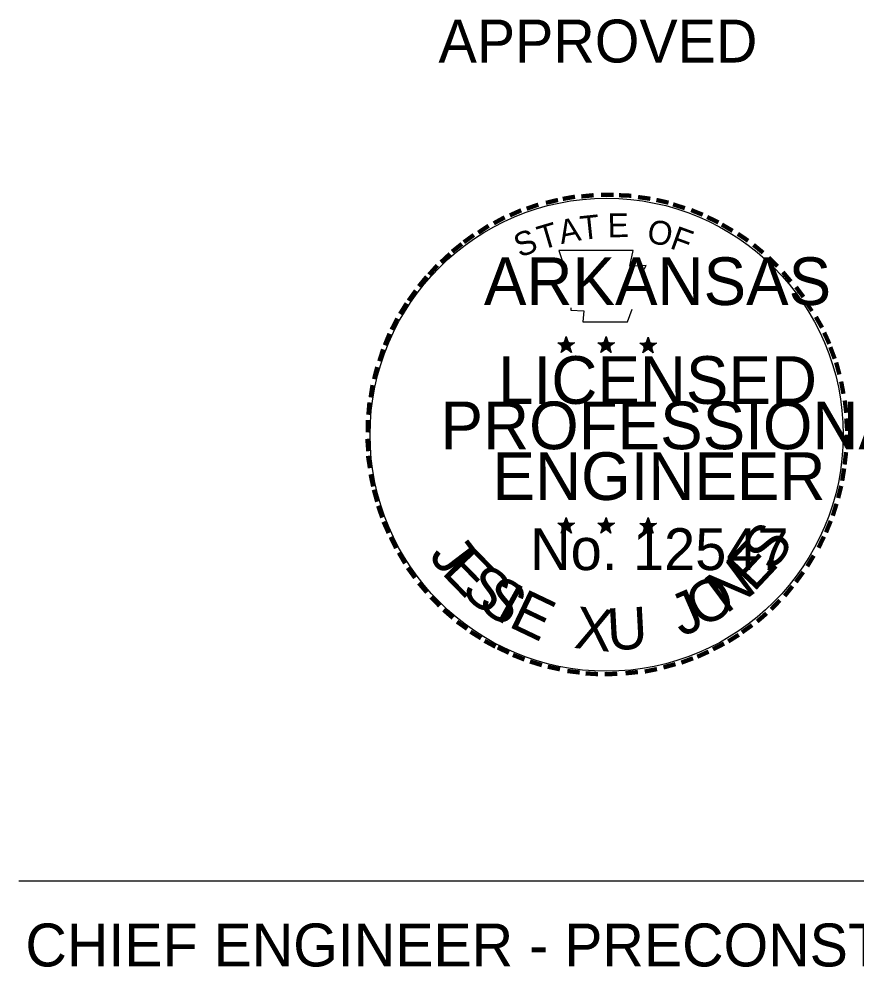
# Model space of a CAD drawing. Extents: x -819161 to 80911, y -6604 to 768454.
# Drawn here: x -819161 to -223853, y 94161 to 768454 of the extents above; entities that cross this region are included whole.
import ezdxf

# ---------------------------------------------------------------- set-up
doc = ezdxf.new("R2010")
doc.units = 0
doc.layers.add('29', color=7, linetype='Continuous')
doc.layers.add('31', color=7, linetype='Continuous')

msp = doc.modelspace()

# ---------------------------------------------------------------- linework, layer by layer
at = {"layer": '29'}
for p, q in [((-429893, 542500), (-430591, 538140)), ((-429893, 536222), (-429893, 542500)), ((-429893, 542500), (-429021, 538314)), ((-401465, 542500), (-402163, 538140)), ((-401465, 536222), (-401465, 542500)), ((-401465, 542500), (-400768, 538314)), ((-371642, 542151), (-372340, 537966)), ((-371642, 536047), (-371642, 542151)), ((-371642, 542151), (-370944, 537966)), ((-435823, 538140), (-429893, 536222)), ((-435823, 538140), (-431463, 537442)), ((-435823, 538140), (-431812, 536047)), ((-433556, 531164), (-429893, 536222)), ((-433556, 531164), (-431463, 535350)), ((-433556, 531164), (-430068, 534826)), ((-426231, 531164), (-430068, 534826)), ((-424138, 538140), (-429893, 536222)), ((-426231, 531164), (-429893, 536222)), ((-424138, 538140), (-428847, 537268)), ((-426231, 531164), (-428673, 536047)), ((-424138, 538140), (-427452, 536396)), ((-407395, 538140), (-401465, 536222)), ((-407395, 538140), (-403209, 537442)), ((-407395, 538140), (-403558, 536047)), ((-405302, 531164), (-401465, 536222)), ((-405302, 531164), (-403035, 535350)), ((-405302, 531164), (-401640, 534826)), ((-397977, 531164), (-401640, 534826)), ((-395710, 538140), (-401465, 536222)), ((-397977, 531164), (-401465, 536222)), ((-395710, 538140), (-400593, 537268)), ((-397977, 531164), (-400419, 536047)), ((-395710, 538140), (-399198, 536396)), ((-377572, 537966), (-371642, 536047)), ((-377572, 537966), (-373386, 537094)), ((-377572, 537966), (-373561, 535873)), ((-375479, 530989), (-371642, 536047)), ((-375479, 530989), (-373212, 535175)), ((-375479, 530989), (-371642, 534652)), ((-365712, 537966), (-371642, 536047)), ((-368154, 530989), (-371642, 536047)), ((-368154, 530989), (-371642, 534652)), ((-365712, 537966), (-370770, 537094)), ((-368154, 530989), (-370421, 535873)), ((-365712, 537966), (-369375, 536222)), ((-430068, 413964), (-430765, 409778)), ((-430068, 407859), (-430068, 413964)), ((-430068, 413964), (-429196, 409778)), ((-401640, 413964), (-402337, 409778)), ((-401640, 407859), (-401640, 413964)), ((-401640, 413964), (-400942, 409778)), ((-371642, 413789), (-372340, 409603)), ((-371642, 407685), (-371642, 413789)), ((-371642, 413789), (-370944, 409603)), ((-435998, 409778), (-430068, 407859)), ((-435998, 409778), (-431463, 408906)), ((-435998, 409778), (-431812, 407685)), ((-433556, 402802), (-430068, 407859)), ((-433556, 402802), (-431463, 406987)), ((-433556, 402802), (-430068, 406638)), ((-424138, 409778), (-430068, 407859)), ((-426231, 402802), (-430068, 407859)), ((-426231, 402802), (-430068, 406464)), ((-424138, 409778), (-429021, 408906)), ((-426231, 402802), (-428673, 407685)), ((-424138, 409778), (-427452, 408034)), ((-407570, 409778), (-401640, 407859)), ((-407570, 409778), (-403209, 408906)), ((-407570, 409778), (-403558, 407685)), ((-405302, 402802), (-401640, 407859)), ((-405302, 402802), (-403209, 406987)), ((-405302, 402802), (-401640, 406638)), ((-395710, 409778), (-401640, 407859)), ((-398152, 402802), (-401640, 407859)), ((-398152, 402802), (-401640, 406464)), ((-395710, 409778), (-400768, 408906)), ((-398152, 402802), (-400419, 407685)), ((-395710, 409778), (-399373, 408034)), ((-377572, 409603), (-371642, 407685)), ((-377572, 409603), (-373386, 408731)), ((-377572, 409603), (-373561, 407511)), ((-375479, 402627), (-371642, 407685)), ((-375479, 402627), (-373212, 406813)), ((-375479, 402627), (-371642, 406464)), ((-365712, 409603), (-371642, 407685)), ((-368154, 402627), (-371642, 407685)), ((-368154, 402627), (-371642, 406290)), ((-365712, 409603), (-370770, 408731)), ((-368154, 402627), (-370596, 407511)), ((-365712, 409603), (-369375, 407859)), ((-819161, 155569), (27082, 155569))]:
    msp.add_line(p, q, dxfattribs=at)
for points in [[(-435126, 603891), (-430591, 589764)], [(-375653, 588369), (-373212, 593078), (-384722, 592729), (-382455, 603891), (-435126, 603891)], [(-426754, 562906), (-426754, 561336), (-417336, 560987), (-418208, 552965), (-386467, 552965), (-382978, 562034)], [(-430068, 413964), (-426231, 402802), (-435998, 409778), (-424138, 409778), (-433556, 402802), (-430068, 413964)], [(-371642, 413789), (-368154, 402627), (-377572, 409603), (-365712, 409603), (-375479, 402627), (-371642, 413789)]]:
    msp.add_lwpolyline(points, dxfattribs=at)
for centre, radius in [((-401232, 472758), 168214), ((-430051, 536196), 2920), ((-430051, 536196), 2451), ((-430051, 536196), 1962), ((-430051, 536196), 1680), ((-430051, 536196), 1267), ((-430051, 536196), 840), ((-430051, 536196), 503), ((-401740, 536196), 2920), ((-401740, 536196), 2451), ((-401740, 536196), 1962), ((-401740, 536196), 1680), ((-401740, 536196), 1267), ((-401740, 536196), 840), ((-401740, 536196), 503), ((-371837, 535993), 2920), ((-371837, 535993), 2451), ((-371837, 535993), 1962), ((-371837, 535993), 1680), ((-371837, 535993), 1267), ((-371837, 535993), 840), ((-371837, 535993), 503), ((-430118, 407817), 2920), ((-430118, 407817), 2451), ((-430118, 407817), 1962), ((-430118, 407817), 1680), ((-430118, 407817), 1267), ((-430118, 407817), 840), ((-430118, 407817), 503), ((-401825, 407817), 2920), ((-401825, 407817), 2451), ((-401825, 407817), 1962), ((-401825, 407817), 1680), ((-401825, 407817), 1267), ((-401825, 407817), 840), ((-401825, 407817), 503), ((-371871, 407648), 2920), ((-371871, 407648), 2451), ((-371871, 407648), 1962), ((-371871, 407648), 1680), ((-371871, 407648), 1267), ((-371871, 407648), 840), ((-371871, 407648), 503)]:
    msp.add_circle(centre, radius, dxfattribs=at)
at = {"layer": '31'}
for points in [[(-429893, 542500), (-426231, 531164), (-435823, 538140), (-424138, 538140), (-433556, 531164), (-429893, 542500)], [(-401465, 542500), (-397977, 531164), (-407395, 538140), (-395710, 538140), (-405302, 531164), (-401465, 542500)], [(-371642, 542151), (-368154, 530989), (-377572, 537966), (-365712, 537966), (-375479, 530989), (-371642, 542151)], [(-401640, 413964), (-398152, 402802), (-407570, 409778), (-395710, 409778), (-405302, 402802), (-401640, 413964)]]:
    msp.add_lwpolyline(points, dxfattribs=at)

# ---------------------------------------------------------------- texts
at = {"layer": '29'}
for s, height, p in [('APPROVED', 30514, (-520759, 737485)), ('ARKANSAS', 33904.4, (-488494, 564999)), ('LICENSED', 33904.4, (-478380, 494713)), ('PROFESSIONAL', 33904.39, (-519363, 462448)), ('ENGINEER', 33904.4, (-482389, 426346)), ('No. 12547', 29784.6, (-455588, 376466)), ('CHIEF ENGINEER - PRECONSTRUCTION', 30513.95, (-814574, 94594))]:
    msp.add_text(s, height=height, dxfattribs=at).set_placement(p)
for s, height, rotation, p in [('-', 27124, 13.63015, (-443497, 627087)), ('-', 27124, 10.219347, (-432161, 629877)), ('-', 27124, 5.896822, (-419778, 631621)), ('-', 27124, 0.186228, (-406698, 632842)), ('-', 27124, 357.743042, (-394489, 632668)), ('-', 27124, 352.161725, (-381932, 631621)), ('-', 27124, 347.204892, (-369724, 629877)), ('-', 27124, 19.176083, (-456229, 623075)), ('-', 27124, 342.336197, (-358736, 627087)), ('-', 27124, 337.855092, (-346528, 623424)), ('-', 27124, 28.791817, (-477855, 613134)), ('-', 27124, 24.307211, (-467216, 618541)), ('T', 16952, 6.022758, (-419255, 611216)), ('E', 16952, 0.832339, (-400419, 613134)), ('-', 27124, 334.121092, (-335715, 618890)), ('-', 27124, 34.063569, (-487970, 606856)), ('T', 16952, 16.403597, (-447508, 604065)), ('A', 16952, 11.213178, (-433556, 608251)), ('O', 16952, 350.4515, (-373212, 609472)), ('F', 16951, 340.070661, (-356992, 605635)), ('-', 27124, 329.640894, (-325948, 614006)), ('-', 27124, 36.231736, (-497912, 600228)), ('S', 16952, 21.594014, (-463030, 598484)), ('-', 27124, 325.862656, (-315135, 607902)), ('-', 27122, 38.950656, (-505760, 593775)), ('-', 27124, 320.529708, (-304670, 600752)), ('-', 27124, 42.962244, (-513085, 586625)), ('-', 27124, 48.42305, (-520759, 578428)), ('-', 27124, 315.578586, (-294555, 592380)), ('-', 27124, 309.879725, (-284963, 582962)), ('-', 27124, 50.614175, (-527735, 570405)), ('-', 27124, 54.232472, (-534537, 560638)), ('-', 27124, 306.652178, (-275894, 572847)), ('-', 27122, 58.070628, (-540118, 551744)), ('-', 23733, 303.675292, (-267871, 563254)), ('-', 27124, 62.87135, (-545524, 541279)), ('-', 27124, 299.668353, (-262290, 552790)), ('-', 27122, 67.774267, (-549884, 530989)), ('-', 27124, 294.662794, (-256709, 542500)), ('-', 27124, 72.394472, (-553372, 520351)), ('-', 27124, 290.572828, (-252523, 532908)), ('-', 27124, 75.460958, (-556861, 508142)), ('-', 27124, 285.123261, (-248512, 522967)), ('-', 27124, 81.201264, (-558953, 496108)), ('-', 27124, 280.549339, (-245024, 510235)), ('-', 27124, 85.186336, (-560349, 484423)), ('-', 27124, 276.596158, (-242408, 497504)), ('-', 27124, 89.062236, (-560697, 472564)), ('-', 27124, 274.330108, (-241361, 485121)), ('-', 27124, 269.940667, (-240838, 474308)), ('-', 27124, 94.195881, (-560174, 460181)), ('-', 27124, 263.517197, (-241187, 463146)), ('-', 27124, 98.947928, (-558953, 449019)), ('-', 27124, 260.995286, (-242408, 451984)), ('-', 27124, 101.714947, (-556686, 436462)), ('-', 27124, 105.457847, (-553896, 426346)), ('-', 27124, 255.762603, (-244152, 440473)), ('-', 27124, 109.087419, (-550408, 415708)), ('-', 27124, 252.868089, (-247291, 428265)), ('-', 27122, 114.064319, (-546047, 405592)), ('-', 27124, 247.888664, (-250954, 416928)), ('S', 29785, 53.998642, (-283159, 374486)), ('-', 27124, 115.72885, (-540815, 395128)), ('J', 29785, 307.266168, (-528216, 386574)), ('E', 29785, 46.809379, (-296705, 360146)), ('-', 27124, 244.619714, (-255488, 406290)), ('E', 29785, 314.203293, (-519353, 374412)), ('-', 27124, 120.447117, (-534711, 385187)), ('-', 27122, 239.071247, (-262116, 393558)), ('-', 27124, 125.893444, (-528084, 375769)), ('S', 29785, 321.059396, (-505714, 360160)), ('N', 29785, 36.724937, (-316339, 344857)), ('-', 27124, 233.845242, (-268917, 382571)), ('-', 27124, 130.718119, (-520061, 366176)), ('S', 29785, 324.453708, (-494042, 350724)), ('I', 29785, 331.16864, (-481726, 342133)), ('O', 29785, 28.782068, (-334291, 334652)), ('-', 27124, 231.253772, (-276242, 372804)), ('-', 27124, 134.223811, (-511341, 357107)), ('E', 29785, 334.486951, (-471884, 336667)), ('J', 29785, 23.305242, (-348106, 328755)), ('-', 27122, 225.765331, (-284439, 363386)), ('-', 27124, 138.933822, (-502446, 349259)), ('X', 29785, 353.785809, (-425074, 321189)), ('U', 29785, 3.006086, (-400290, 319334)), ('-', 27124, 221.085086, (-293160, 354666)), ('-', 27124, 144.646339, (-493028, 342283)), ('-', 27124, 215.736333, (-302578, 346817)), ('-', 27124, 148.089783, (-483610, 336004)), ('-', 27124, 212.249086, (-311472, 340190)), ('-', 27124, 151.570392, (-473844, 330423)), ('-', 27124, 207.356839, (-321065, 334260)), ('-', 27124, 154.600194, (-464775, 326412)), ('-', 27124, 158.561214, (-454310, 322052)), ('-', 27124, 204.251614, (-331529, 328679)), ('-', 27124, 162.798264, (-442625, 318389)), ('-', 27124, 195.474292, (-353504, 320133)), ('-', 27124, 200.718422, (-341993, 324145)), ('-', 27124, 167.555514, (-430591, 315773)), ('-', 27124, 173.115461, (-417511, 313855)), ('-', 27124, 176.518267, (-405119, 312839)), ('-', 27124, 181.591758, (-392388, 313187)), ('-', 27124, 185.816664, (-378444, 314552)), ('-', 27124, 191.285758, (-365887, 316645))]:
    msp.add_text(s, height=height, rotation=rotation, dxfattribs=at).set_placement(p)

doc.saveas('drawing.dxf')
